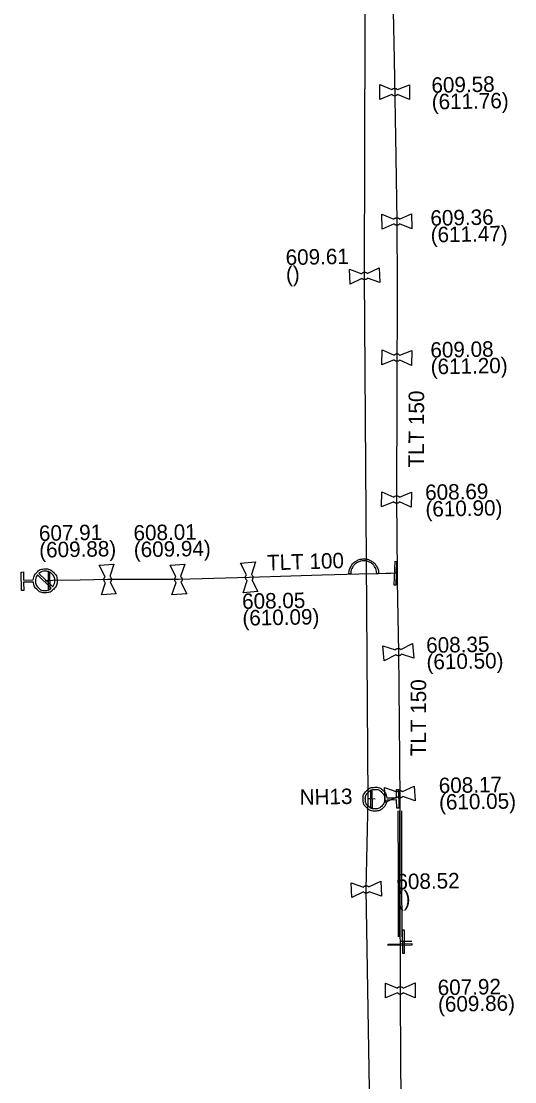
# Model space of a CAD drawing. Extents: x -643544 to -637295, y -1119190 to -1111715.
# Drawn here: x -640525.3 to -640483.7, y -1115344.8 to -1115255.6 of the extents above; entities that cross this region are included whole.
import ezdxf

# ---------------------------------------------------------------- set-up
doc = ezdxf.new("R2010")
doc.units = 0
for name, color, linetype in [('Default', 7, 'Continuous'), ('VP Chránička', 7, 'Continuous'), ('VP Chránička - okraje', 7, 'Continuous'), ('VP Hydrant', 7, 'Continuous'), ('VP Hydrant - popis', 7, 'Continuous'), ('VP Lomový bod', 7, 'Continuous'), ('VP Lomový bod - popis', 7, 'Continuous'), ('VP Nepropojené křížení', 7, 'Continuous'), ('VP Řad', 7, 'Continuous'), ('VP Řad - popis', 7, 'Continuous'), ('VP Šoupě', 7, 'Continuous')]:
    doc.layers.add(name, color=color, linetype=linetype)

msp = doc.modelspace()

# ---------------------------------------------------------------- linework, layer by layer
at = {"layer": 'Default'}
for points in [[(-640494.087, -1115261.374), (-640494.053, -1115261.335), (-640494.006, -1115261.308), (-640493.931, -1115261.267), (-640493.849, -1115261.268), (-640493.767, -1115261.268), (-640493.694, -1115261.31), (-640493.646, -1115261.337), (-640493.612, -1115261.377)], [(-640493.614, -1115261.785), (-640493.648, -1115261.825), (-640493.696, -1115261.852), (-640493.769, -1115261.893), (-640493.851, -1115261.892), (-640493.933, -1115261.892), (-640494.009, -1115261.849), (-640494.055, -1115261.823), (-640494.089, -1115261.783)], [(-640493.91, -1115272.267), (-640493.876, -1115272.227), (-640493.83, -1115272.2), (-640493.754, -1115272.158), (-640493.672, -1115272.158), (-640493.591, -1115272.157), (-640493.517, -1115272.198), (-640493.469, -1115272.224), (-640493.435, -1115272.264)], [(-640493.432, -1115272.672), (-640493.465, -1115272.713), (-640493.513, -1115272.74), (-640493.586, -1115272.782), (-640493.668, -1115272.782), (-640493.749, -1115272.783), (-640493.825, -1115272.741), (-640493.872, -1115272.716), (-640493.906, -1115272.676)], [(-640496.627, -1115276.859), (-640496.595, -1115276.817), (-640496.549, -1115276.787), (-640496.478, -1115276.742), (-640496.396, -1115276.738), (-640496.315, -1115276.734), (-640496.237, -1115276.772), (-640496.189, -1115276.796), (-640496.153, -1115276.834)], [(-640496.132, -1115277.242), (-640496.164, -1115277.283), (-640496.209, -1115277.312), (-640496.282, -1115277.358), (-640496.364, -1115277.362), (-640496.445, -1115277.366), (-640496.521, -1115277.329), (-640496.57, -1115277.304), (-640496.606, -1115277.266)], [(-640493.893, -1115283.71), (-640493.858, -1115283.671), (-640493.811, -1115283.646), (-640493.735, -1115283.606), (-640493.653, -1115283.608), (-640493.571, -1115283.609), (-640493.499, -1115283.653), (-640493.452, -1115283.68), (-640493.419, -1115283.721)], [(-640493.428, -1115284.129), (-640493.463, -1115284.169), (-640493.511, -1115284.194), (-640493.585, -1115284.234), (-640493.667, -1115284.232), (-640493.749, -1115284.231), (-640493.823, -1115284.186), (-640493.869, -1115284.16), (-640493.903, -1115284.119)], [(-640493.456, -1115296.067), (-640493.491, -1115296.107), (-640493.539, -1115296.133), (-640493.613, -1115296.174), (-640493.695, -1115296.172), (-640493.777, -1115296.171), (-640493.852, -1115296.127), (-640493.898, -1115296.101), (-640493.931, -1115296.06)], [(-640493.925, -1115295.651), (-640493.89, -1115295.613), (-640493.843, -1115295.587), (-640493.767, -1115295.546), (-640493.685, -1115295.548), (-640493.603, -1115295.549), (-640493.531, -1115295.591), (-640493.484, -1115295.619), (-640493.45, -1115295.66)], [(-640524.258, -1115302.627), (-640524.235, -1115302.267), (-640523.98, -1115302.005), (-640523.693, -1115301.708), (-640523.277, -1115301.7), (-640522.863, -1115301.692), (-640522.565, -1115301.98), (-640522.268, -1115302.267), (-640522.26, -1115302.683), (-640522.252, -1115303.095), (-640522.539, -1115303.394), (-640522.825, -1115303.692), (-640523.239, -1115303.7), (-640523.655, -1115303.708), (-640523.954, -1115303.422), (-640524.22, -1115303.169), (-640524.254, -1115302.811)], [(-640497.701, -1115302.112), (-640497.7, -1115301.785), (-640497.534, -1115301.485), (-640497.365, -1115301.185), (-640497.067, -1115301.024), (-640496.768, -1115300.862), (-640496.452, -1115300.862), (-640496.137, -1115300.862), (-640495.838, -1115301.024), (-640495.539, -1115301.185), (-640495.37, -1115301.485), (-640495.202, -1115301.785), (-640495.201, -1115302.112)], [(-640495.357, -1115302.112), (-640495.358, -1115301.826), (-640495.506, -1115301.563), (-640495.654, -1115301.301), (-640495.915, -1115301.16), (-640496.176, -1115301.019), (-640496.452, -1115301.019), (-640496.728, -1115301.019), (-640496.99, -1115301.16), (-640497.252, -1115301.301), (-640497.398, -1115301.563), (-640497.543, -1115301.826), (-640497.544, -1115302.112)], [(-640523.906, -1115302.204), (-640524.08, -1115302.424), (-640524.074, -1115302.717), (-640524.068, -1115303.055), (-640523.826, -1115303.288), (-640523.584, -1115303.521), (-640523.247, -1115303.514), (-640522.954, -1115303.509), (-640522.74, -1115303.327)], [(-640522.614, -1115303.196), (-640522.444, -1115302.976), (-640522.45, -1115302.687), (-640522.456, -1115302.351), (-640522.698, -1115302.117), (-640522.939, -1115301.883), (-640523.277, -1115301.89), (-640523.566, -1115301.895), (-640523.78, -1115302.073)], [(-640518.184, -1115302.842), (-640518.227, -1115302.812), (-640518.258, -1115302.766), (-640518.305, -1115302.697), (-640518.311, -1115302.615), (-640518.318, -1115302.534), (-640518.282, -1115302.455), (-640518.26, -1115302.406), (-640518.222, -1115302.369)], [(-640517.815, -1115302.336), (-640517.773, -1115302.367), (-640517.743, -1115302.411), (-640517.695, -1115302.483), (-640517.689, -1115302.565), (-640517.682, -1115302.646), (-640517.717, -1115302.723), (-640517.74, -1115302.772), (-640517.778, -1115302.81)], [(-640512.238, -1115302.84), (-640512.28, -1115302.808), (-640512.31, -1115302.762), (-640512.357, -1115302.692), (-640512.362, -1115302.61), (-640512.367, -1115302.529), (-640512.329, -1115302.45), (-640512.307, -1115302.402), (-640512.269, -1115302.366)], [(-640511.861, -1115302.339), (-640511.82, -1115302.371), (-640511.79, -1115302.415), (-640511.743, -1115302.488), (-640511.738, -1115302.57), (-640511.733, -1115302.651), (-640511.77, -1115302.727), (-640511.793, -1115302.776), (-640511.831, -1115302.813)], [(-640506.273, -1115302.663), (-640506.316, -1115302.633), (-640506.347, -1115302.588), (-640506.394, -1115302.518), (-640506.401, -1115302.437), (-640506.408, -1115302.355), (-640506.372, -1115302.276), (-640506.351, -1115302.228), (-640506.314, -1115302.19)], [(-640505.906, -1115302.155), (-640505.864, -1115302.186), (-640505.834, -1115302.23), (-640505.786, -1115302.302), (-640505.779, -1115302.383), (-640505.772, -1115302.465), (-640505.807, -1115302.541), (-640505.829, -1115302.591), (-640505.867, -1115302.628)], [(-640493.795, -1115308.506), (-640493.764, -1115308.464), (-640493.72, -1115308.433), (-640493.648, -1115308.386), (-640493.567, -1115308.379), (-640493.485, -1115308.372), (-640493.409, -1115308.407), (-640493.359, -1115308.429), (-640493.321, -1115308.467)], [(-640493.287, -1115308.873), (-640493.317, -1115308.916), (-640493.362, -1115308.947), (-640493.432, -1115308.994), (-640493.513, -1115309.001), (-640493.595, -1115309.008), (-640493.674, -1115308.972), (-640493.722, -1115308.951), (-640493.76, -1115308.913)], [(-640494.512, -1115321.143), (-640494.535, -1115321.503), (-640494.79, -1115321.765), (-640495.077, -1115322.062), (-640495.493, -1115322.07), (-640495.907, -1115322.078), (-640496.205, -1115321.79), (-640496.502, -1115321.503), (-640496.51, -1115321.087), (-640496.518, -1115320.675), (-640496.231, -1115320.376), (-640495.945, -1115320.078), (-640495.531, -1115320.07), (-640495.115, -1115320.062), (-640494.816, -1115320.348), (-640494.55, -1115320.601), (-640494.516, -1115320.959)], [(-640494.696, -1115321.053), (-640494.702, -1115320.715), (-640494.944, -1115320.482), (-640495.186, -1115320.249), (-640495.523, -1115320.256), (-640495.861, -1115320.262), (-640496.094, -1115320.504), (-640496.327, -1115320.746), (-640496.32, -1115321.083), (-640496.314, -1115321.419), (-640496.072, -1115321.653), (-640495.831, -1115321.887), (-640495.493, -1115321.88), (-640495.155, -1115321.874), (-640494.922, -1115321.632), (-640494.689, -1115321.39), (-640494.696, -1115321.053)], [(-640493.668, -1115320.457), (-640493.636, -1115320.417), (-640493.591, -1115320.387), (-640493.518, -1115320.342), (-640493.436, -1115320.338), (-640493.354, -1115320.334), (-640493.279, -1115320.371), (-640493.23, -1115320.396), (-640493.194, -1115320.434)], [(-640493.173, -1115320.842), (-640493.205, -1115320.884), (-640493.251, -1115320.913), (-640493.322, -1115320.958), (-640493.404, -1115320.962), (-640493.486, -1115320.966), (-640493.564, -1115320.927), (-640493.611, -1115320.904), (-640493.647, -1115320.866)], [(-640496.487, -1115328.469), (-640496.455, -1115328.427), (-640496.409, -1115328.397), (-640496.338, -1115328.352), (-640496.256, -1115328.348), (-640496.175, -1115328.344), (-640496.097, -1115328.382), (-640496.049, -1115328.406), (-640496.013, -1115328.444)], [(-640495.992, -1115328.852), (-640496.024, -1115328.893), (-640496.069, -1115328.922), (-640496.142, -1115328.968), (-640496.224, -1115328.972), (-640496.305, -1115328.976), (-640496.381, -1115328.939), (-640496.43, -1115328.914), (-640496.466, -1115328.876)], [(-640493.619, -1115336.955), (-640493.584, -1115336.916), (-640493.538, -1115336.889), (-640493.463, -1115336.848), (-640493.381, -1115336.848), (-640493.299, -1115336.847), (-640493.226, -1115336.889), (-640493.178, -1115336.915), (-640493.144, -1115336.956)], [(-640493.143, -1115337.363), (-640493.177, -1115337.404), (-640493.224, -1115337.431), (-640493.297, -1115337.472), (-640493.379, -1115337.472), (-640493.461, -1115337.473), (-640493.537, -1115337.43), (-640493.583, -1115337.405), (-640493.618, -1115337.364)]]:
    msp.add_open_spline(points, degree=3, dxfattribs=at)
at = {"layer": 'VP Chránička'}
msp.add_lwpolyline([(-640493.41, -1115332.64), (-640493.42, -1115327.35), (-640493.425, -1115324.705), (-640493.43, -1115322.06)], dxfattribs=at)
at = {"layer": 'VP Chránička - okraje'}
for points in [[(-640493.58, -1115322.06), (-640493.57, -1115327.35), (-640493.56, -1115332.64)], [(-640493.28, -1115322.06), (-640493.27, -1115327.35), (-640493.26, -1115332.64)]]:
    msp.add_lwpolyline(points, dxfattribs=at)
at = {"layer": 'VP Hydrant'}
for points in [[(-640524.254, -1115302.811), (-640525.074, -1115302.826), (-640525.061, -1115303.515), (-640525.245, -1115303.519), (-640525.274, -1115301.957), (-640525.091, -1115301.953), (-640525.078, -1115302.643), (-640524.258, -1115302.627)], [(-640522.74, -1115303.327), (-640523.906, -1115302.204)], [(-640523.78, -1115302.073), (-640522.614, -1115303.196)], [(-640494.516, -1115320.959), (-640493.696, -1115320.944), (-640493.709, -1115320.255), (-640493.525, -1115320.251), (-640493.496, -1115321.813), (-640493.679, -1115321.817), (-640493.692, -1115321.127), (-640494.512, -1115321.143)]]:
    msp.add_lwpolyline(points, dxfattribs=at)
at = {"layer": 'VP Lomový bod'}
for points in [[(-640495.102, -1115262.2), (-640495.098, -1115260.95), (-640494.087, -1115261.374)], [(-640493.612, -1115261.377), (-640492.598, -1115260.96), (-640492.602, -1115262.21), (-640493.614, -1115261.785)], [(-640494.089, -1115261.783), (-640495.102, -1115262.2)], [(-640494.915, -1115273.105), (-640494.925, -1115271.855), (-640493.91, -1115272.267)], [(-640493.435, -1115272.264), (-640492.425, -1115271.835), (-640492.415, -1115273.085), (-640493.432, -1115272.672)], [(-640493.906, -1115272.676), (-640494.915, -1115273.105)], [(-640496.606, -1115277.266), (-640497.596, -1115277.739), (-640497.661, -1115276.491), (-640496.627, -1115276.859)], [(-640496.153, -1115276.834), (-640495.164, -1115276.361)], [(-640495.164, -1115276.361), (-640495.099, -1115277.609), (-640496.132, -1115277.242)], [(-640494.924, -1115284.517), (-640494.896, -1115283.267), (-640493.893, -1115283.71)], [(-640493.419, -1115283.721), (-640492.396, -1115283.323), (-640492.424, -1115284.573), (-640493.428, -1115284.129)], [(-640493.903, -1115284.119), (-640494.924, -1115284.517)], [(-640494.949, -1115296.466), (-640494.93, -1115295.216), (-640493.925, -1115295.651)], [(-640493.45, -1115295.66), (-640492.431, -1115295.254), (-640492.45, -1115296.504), (-640493.456, -1115296.067)], [(-640493.931, -1115296.06), (-640494.949, -1115296.466)], [(-640518.723, -1115301.394), (-640517.478, -1115301.294), (-640517.815, -1115302.336)], [(-640518.222, -1115302.369), (-640518.723, -1115301.394)], [(-640512.755, -1115301.383), (-640511.507, -1115301.302), (-640511.861, -1115302.339)], [(-640512.269, -1115302.366), (-640512.755, -1115301.383)], [(-640506.82, -1115301.218), (-640505.575, -1115301.111), (-640505.906, -1115302.155)], [(-640506.314, -1115302.19), (-640506.82, -1115301.218)], [(-640517.778, -1115302.81), (-640517.277, -1115303.786), (-640518.522, -1115303.886), (-640518.184, -1115302.842)], [(-640511.831, -1115302.813), (-640511.345, -1115303.797), (-640512.593, -1115303.878), (-640512.238, -1115302.84)], [(-640505.867, -1115302.628), (-640505.36, -1115303.602), (-640506.605, -1115303.709), (-640506.273, -1115302.663)], [(-640493.321, -1115308.467), (-640492.348, -1115307.96), (-640492.241, -1115309.206), (-640493.287, -1115308.873)], [(-640494.732, -1115309.42), (-640494.839, -1115308.174), (-640493.795, -1115308.506)], [(-640493.76, -1115308.913), (-640494.732, -1115309.42)], [(-640494.637, -1115321.338), (-640494.7, -1115320.089), (-640493.668, -1115320.457)], [(-640493.194, -1115320.434), (-640492.203, -1115319.962), (-640492.14, -1115321.211), (-640493.173, -1115320.842)], [(-640493.647, -1115320.866), (-640494.637, -1115321.338)], [(-640496.466, -1115328.876), (-640497.456, -1115329.349), (-640497.521, -1115328.101), (-640496.487, -1115328.469)], [(-640496.013, -1115328.444), (-640495.024, -1115327.971)], [(-640495.024, -1115327.971), (-640494.959, -1115329.219), (-640495.992, -1115328.852)], [(-640494.628, -1115337.788), (-640494.631, -1115336.538), (-640493.619, -1115336.955)], [(-640493.618, -1115337.364), (-640494.628, -1115337.788)], [(-640493.144, -1115336.956), (-640492.132, -1115336.532), (-640492.129, -1115337.782), (-640493.143, -1115337.363)]]:
    msp.add_lwpolyline(points, dxfattribs=at)
at = {"layer": 'VP Nepropojené křížení'}
for points in [[(-640497.544, -1115302.112), (-640497.701, -1115302.112)], [(-640495.201, -1115302.112), (-640495.357, -1115302.112)]]:
    msp.add_lwpolyline(points, dxfattribs=at)
at = {"layer": 'VP Řad'}
for points in [[(-640496.454, -1115599.218), (-640495.71, -1115530.38), (-640495.44, -1115435.02), (-640495.27, -1115387.51), (-640496.24, -1115328.66), (-640496.095, -1115321.044), (-640496.38, -1115277.05), (-640496.25, -1115224.64), (-640497.04, -1115169.68), (-640497.03, -1115117.29), (-640497.07, -1115108.05), (-640496.9, -1115096.11)], [(-640494.27, -1115220.23), (-640494.24, -1115221.55), (-640494.21, -1115222.87), (-640494.215, -1115225.855), (-640494.22, -1115228.84), (-640494.185, -1115231.585), (-640494.13, -1115237.045), (-640494.095, -1115242.49), (-640494.05, -1115250.69), (-640493.905, -1115258.85), (-640493.74, -1115267.03), (-640493.67, -1115272.47), (-640493.65, -1115277.94), (-640493.66, -1115286.915), (-640493.69, -1115295.86), (-640493.65, -1115302.06)], [(-640493.65, -1115302.06), (-640493.79, -1115302.06), (-640494.174, -1115302.071), (-640494.559, -1115302.082), (-640495.328, -1115302.104), (-640496.865, -1115302.147), (-640499.94, -1115302.235), (-640506.09, -1115302.41), (-640509.07, -1115302.5), (-640512.05, -1115302.59), (-640515.025, -1115302.59), (-640518, -1115302.59), (-640520.305, -1115302.635), (-640522.61, -1115302.68), (-640522.93, -1115302.71), (-640523.26, -1115302.7)], [(-640493.65, -1115302.06), (-640493.64, -1115302.74), (-640493.59, -1115305.715), (-640493.54, -1115308.69), (-640493.51, -1115311.68), (-640493.45, -1115317.66), (-640493.425, -1115321.355), (-640493.43, -1115322.06), (-640493.42, -1115327.35), (-640493.41, -1115332.64), (-640493.4, -1115333.05), (-640493.4, -1115333.3), (-640493.39, -1115335.23), (-640493.38, -1115337.16), (-640493.35, -1115343.14), (-640493.32, -1115346.135), (-640493.245, -1115352.12), (-640493.2, -1115355.11), (-640493.15, -1115361.05), (-640493.19, -1115367.24)], [(-640495.503, -1115321.077), (-640495.816, -1115321.048), (-640496.095, -1115321.044)], [(-640492.41, -1115333.05), (-640493.12, -1115333.05), (-640493.4, -1115333.05)]]:
    msp.add_lwpolyline(points, dxfattribs=at)
at = {"layer": 'VP Šoupě'}
for points in [[(-640493.697, -1115301.062), (-640493.758, -1115303.061), (-640493.883, -1115303.058), (-640493.822, -1115301.059), (-640493.697, -1115301.062)], [(-640522.895, -1115301.959), (-640522.872, -1115303.459), (-640522.965, -1115303.461), (-640522.988, -1115301.961), (-640522.895, -1115301.959)], [(-640495.775, -1115320.289), (-640495.752, -1115321.789), (-640495.845, -1115321.791), (-640495.868, -1115320.291), (-640495.775, -1115320.289)], [(-640493.062, -1115332.05), (-640493.053, -1115334.05), (-640493.178, -1115334.05), (-640493.187, -1115332.05), (-640493.062, -1115332.05)], [(-640492.399, -1115333.346), (-640494.399, -1115333.379), (-640494.401, -1115333.254), (-640492.401, -1115333.221), (-640492.399, -1115333.346)]]:
    msp.add_lwpolyline(points, dxfattribs=at)

# ---------------------------------------------------------------- texts
at = {"layer": 'VP Hydrant - popis'}
msp.add_text('NH13', height=1.3, rotation=1, dxfattribs=at).set_placement((-640501.838, -1115321.545))
at = {"layer": 'VP Lomový bod - popis'}
for s, p in [('609.58', (-640490.748, -1115261.644)), ('(611.76)', (-640490.723, -1115263.043)), ('609.36', (-640490.836, -1115272.829)), ('(611.47)', (-640490.811, -1115274.229)), ('609.61', (-640503.014, -1115276.133)), ('()', (-640502.99, -1115277.532)), ('609.08', (-640490.836, -1115283.927)), ('(611.20)', (-640490.811, -1115285.327)), ('608.69', (-640491.276, -1115295.905)), ('(610.90)', (-640491.251, -1115297.305)), ('607.91', (-640523.773, -1115299.346)), ('608.01', (-640515.814, -1115299.317)), ('(609.88)', (-640523.749, -1115300.745)), ('(609.94)', (-640515.79, -1115300.717)), ('608.05', (-640506.677, -1115305.069)), ('(610.09)', (-640506.652, -1115306.469)), ('608.35', (-640491.188, -1115308.764)), ('(610.50)', (-640491.163, -1115310.164)), ('608.17', (-640490.132, -1115320.567)), ('(610.05)', (-640490.107, -1115321.966)), ('608.52', (-640493.696, -1115328.656)), ('()', (-640493.671, -1115330.055)), ('607.92', (-640490.22, -1115337.565)), ('(609.86)', (-640490.195, -1115338.965))]:
    msp.add_text(s, height=1.3, rotation=1, dxfattribs=at).set_placement(p)
at = {"layer": 'VP Řad - popis'}
for s, rotation, p in [('TLT 150', 89.80784, (-640491.396, -1115293.171)), ('TLT 100', 1.72988, (-640504.573, -1115301.822)), ('TLT 150', 89.80784, (-640491.222, -1115317.458))]:
    msp.add_text(s, height=1.3, rotation=rotation, dxfattribs=at).set_placement(p)

doc.saveas('drawing.dxf')
